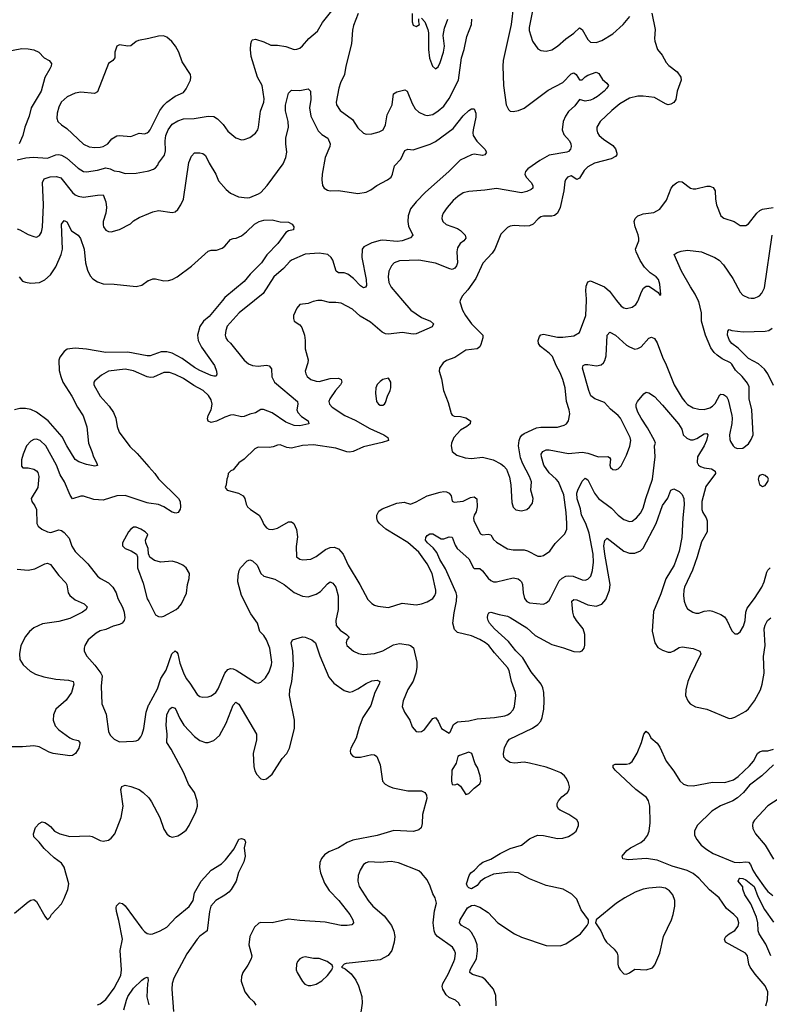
# Model space of a CAD drawing. Header units: inches. Extents: x 1682530 to 1839546, y 640742 to 791647.
# Tile 458 of 656: x 1729069 to 1734480, y 754921 to 762025. Entities that reach past the tile are written whole.
import ezdxf

# ---------------------------------------------------------------- set-up
doc = ezdxf.new("R2010")
doc.units = ezdxf.units.IN
doc.header["$MEASUREMENT"] = 0
for name, color, linetype in [('B7725', 7, 'Continuous'), ('B7726', 7, 'Continuous'), ('B7735', 7, 'Continuous'), ('B7736', 7, 'Continuous')]:
    doc.layers.add(name, color=color, linetype=linetype)

msp = doc.modelspace()

# ---------------------------------------------------------------- linework, layer by layer
at = {"layer": 'B7725', "color": 5}
for points, elevation in [([(1730000, 759600.3), (1729990, 759600.2), (1729850, 759626.1), (1729690, 759624.9), (1729550, 759647.2), (1729470, 759654.6), (1729411.3, 759648.7), (1729389.4, 759630.6), (1729358, 759590), (1729350.2, 759569.7), (1729354.3, 759494.3), (1729364.9, 759450), (1729381.2, 759410), (1729446.2, 759310), (1729486.7, 759230), (1729525.9, 759165.9), (1729552.5, 759087.5), (1729564.4, 758970), (1729590.4, 758910), (1729600.4, 758870), (1729624, 758830), (1729630, 758809.2), (1729610, 758802.9), (1729550, 758816.3), (1729494.6, 758834.6), (1729470, 758851.5), (1729410, 758949.7), (1729375.9, 759015.9), (1729274.2, 759130), (1729190, 759194.2), (1729150, 759212.4), (1729110, 759219.3), (1729070, 759218.8), (1729030, 759209.8)], 720), ([(1730000, 759445.4), (1729988.2, 759448.2), (1729890, 759492.8), (1729830, 759503.5), (1729710.3, 759489.7), (1729659.5, 759460.5), (1729610, 759419), (1729604.9, 759410), (1729604.4, 759390), (1729650.3, 759310), (1729715.5, 759235.5), (1729745.2, 759190), (1729761.6, 759150), (1729771.3, 759090), (1729785.8, 759050), (1729864.6, 758944.6), (1729915.5, 758895.5), (1730000, 758799.8)], 740), ([(1730000, 758537.4), (1729990, 758538.9), (1729830, 758592.2), (1729770, 758589.8), (1729670, 758559), (1729603.9, 758563.9), (1729530, 758587.6), (1729510, 758587.3), (1729450, 758569), (1729433.6, 758593.6), (1729392, 758690), (1729361.3, 758741.3), (1729334, 758810), (1729256.9, 758950), (1729215.6, 758990), (1729190, 758998.3), (1729170, 758995.4), (1729150, 758984.2), (1729117.6, 758950), (1729092.7, 758890), (1729082, 758850), (1729082.8, 758802.8), (1729091.3, 758791.3), (1729130, 758790.8), (1729170, 758782.8), (1729190.4, 758770.4), (1729198.8, 758758.8), (1729207.7, 758730), (1729199.5, 758650), (1729150.5, 758570), (1729155.5, 758550), (1729178, 758518), (1729190.4, 758490), (1729192.2, 758390), (1729202, 758370), (1729228.6, 758348.6), (1729270, 758328.9), (1729293.9, 758326.1), (1729350, 758345.5), (1729370, 758340.7), (1729390, 758324.9), (1729425.4, 758285.4), (1729445.5, 758225.5), (1729469, 758189), (1729560.3, 758100.3), (1729630.3, 758010), (1729652.4, 757992.4), (1729710, 757961.2), (1729741.2, 757930), (1729765.6, 757890), (1729778.2, 757850), (1729810, 757786.4), (1729822.7, 757750), (1729826.7, 757710), (1729821.8, 757690), (1729808.6, 757671.4), (1729790, 757662.2), (1729743, 757650), (1729690, 757625.6), (1729650, 757615.6), (1729620, 757600), (1729562.4, 757550), (1729538.4, 757510), (1729534.4, 757490), (1729534.4, 757470), (1729552.7, 757432.7), (1729610, 757367.6), (1729654.2, 757310), (1729662.9, 757290), (1729656.5, 757216.5), (1729661.6, 757090), (1729693.3, 757013.3), (1729710.4, 756890), (1729722.7, 756862.8), (1729750, 756834), (1729790, 756814.8), (1729890, 756819.1), (1729910, 756821.6), (1729925.2, 756830), (1729942, 756850), (1729953, 756870), (1729965.1, 756910), (1729982, 757030), (1729999.6, 757080.4), (1730000, 757081.2)], 740), ([(1730000, 758167.3), (1729999, 758170), (1729996, 758210), (1729979.3, 758250), (1729977.2, 758270), (1729994, 758310), (1729975.3, 758330), (1729942, 758350), (1729910, 758362.7), (1729890, 758362.7), (1729870, 758349.2), (1729854, 758330), (1729810.8, 758250), (1729811, 758230), (1729830.6, 758210.6), (1729873, 758193), (1729911, 758170), (1729918.8, 758150), (1729919.1, 758070), (1729958.8, 757958.8), (1729990, 757847.3), (1730000, 757827.9)], 760), ([(1729050, 758061.3), (1729130, 758053.4), (1729177.9, 758062.1), (1729250, 758099.6), (1729270, 758103.6), (1729290, 758094.6), (1729350, 758014.9), (1729401.4, 757961.4), (1729408.3, 757948.3), (1729418.5, 757890), (1729430.3, 757870), (1729470, 757840.2), (1729533.4, 757810), (1729556.4, 757790), (1729548.4, 757770), (1729521.3, 757750), (1729430, 757704.8), (1729350, 757682.6), (1729233.9, 757666.1), (1729170, 757638.3), (1729138.4, 757610), (1729110, 757574.5), (1729077.6, 757510), (1729066.4, 757450), (1729070.4, 757410), (1729093, 757370), (1729143.7, 757323.7), (1729183.4, 757303.4), (1729243.9, 757283.9), (1729330, 757266.3), (1729420.9, 757260.9), (1729455.5, 757250), (1729460.2, 757230), (1729442.6, 757170), (1729403.7, 757116.3), (1729330.1, 757049.9), (1729312.1, 757010), (1729309.2, 756970), (1729325.6, 756930), (1729350, 756901.6), (1729430, 756844.5), (1729450, 756834.5), (1729490, 756824.9), (1729503.2, 756810), (1729502.7, 756802.8), (1729496.6, 756770), (1729472, 756730), (1729450, 756717.4), (1729430, 756714.4), (1729310, 756731.5), (1729281.4, 756741.4), (1729210, 756778.7), (1729170, 756786), (1729090, 756778.8), (1728950, 756777.6)], 720), ([(1729030, 755578.7), (1729130, 755659.5), (1729150, 755672.4), (1729170, 755676.3), (1729190, 755662.8), (1729250, 755558), (1729270, 755531.3), (1729289.3, 755550.7), (1729297.2, 755570), (1729370, 755644.9), (1729390, 755684), (1729415.9, 755750), (1729422.9, 755790), (1729390.5, 755910.5), (1729370, 755938.3), (1729317.5, 755977.5), (1729244.6, 756044.6), (1729210, 756089.7), (1729170.9, 756130), (1729168.9, 756151.1), (1729183.9, 756196.1), (1729210, 756226.7), (1729230, 756237.1), (1729250, 756233), (1729270, 756220.4), (1729290, 756204.4), (1729318.7, 756170), (1729357.3, 756150), (1729430, 756132.9), (1729570, 756137.3), (1729591.9, 756131.9), (1729650, 756102), (1729670, 756097.7), (1729710, 756105.5), (1729730, 756118.9), (1729755.5, 756150), (1729800.3, 756270), (1729815.5, 756350), (1729799.8, 756470), (1729806.6, 756493.4), (1729830, 756501.7), (1729870, 756493.2), (1729930, 756470.2), (1729960.8, 756450), (1730000, 756411.2)], 720), ([(1729630, 754918), (1729650, 754925.5), (1729690, 754956), (1729750, 755036.5), (1729798, 755130), (1729803.7, 755170), (1729792.9, 755310), (1729809.8, 755390), (1729785.4, 755525.4), (1729766.4, 755590), (1729764, 755616), (1729767.9, 755632.1), (1729790, 755653), (1729810, 755648.2), (1729830, 755632.4), (1729950, 755468.9), (1729970, 755445.2), (1729990, 755431.5), (1730000, 755429)], 680), ([(1729820, 754880), (1729839.3, 754950), (1729850, 754976.4), (1729890, 755037.6), (1729950, 755096.4), (1729970, 755110.5), (1729990, 755116.3), (1729993.7, 755113.7), (1729997, 755090), (1729991.5, 755070), (1729986, 754974), (1730000, 754916.8)], 660)]:
    msp.add_lwpolyline(points, dxfattribs=dict(at, elevation=elevation))
at = {"layer": 'B7726', "color": 5}
for points, elevation in [([(1730000, 761890.4), (1729925.7, 761874.3), (1729910, 761867.3), (1729870, 761836), (1729850, 761834.5), (1729790, 761842.7), (1729770, 761833.2), (1729754.8, 761790), (1729754.8, 761750), (1729741, 761730), (1729710, 761709), (1729630, 761504), (1729608, 761492), (1729510, 761501.1), (1729470, 761495.4), (1729412.1, 761467.9), (1729368.9, 761430), (1729350, 761393.2), (1729338, 761350), (1729335.8, 761315.8), (1729343.8, 761290), (1729370, 761266), (1729410, 761239.3), (1729530, 761127.2), (1729570, 761109), (1729610, 761104), (1729650, 761105.2), (1729670, 761110.3), (1729704.5, 761130), (1729734.9, 761165.1), (1729770, 761188.2), (1729790, 761190.6), (1729870, 761183.1), (1729930, 761206.4), (1729970, 761202.6), (1729990, 761208.8), (1730000, 761218.8)], 780), ([(1728970, 761795.5), (1729083.8, 761816.2), (1729130, 761814.6), (1729170, 761807.2), (1729207.7, 761790), (1729246, 761750), (1729280.7, 761730), (1729298, 761710), (1729295.8, 761690), (1729287.2, 761670), (1729250.9, 761609.1), (1729222.9, 761510), (1729151.2, 761388.8), (1729136.8, 761330), (1729106.7, 761250), (1729091.8, 761190), (1729064.9, 761130)], 760), ([(1729050, 761014), (1729111.8, 761028.2), (1729166.2, 761033.8), (1729270, 761026.6), (1729329.9, 761050.1), (1729350, 761052.9), (1729370, 761047.5), (1729410, 761025), (1729490, 760952.9), (1729530, 760929.3), (1729550, 760927.6), (1729630, 760939.5), (1729690, 760956.2), (1729721.3, 760950), (1729750, 760935), (1729786, 760930), (1729830, 760916.5), (1729910, 760916.9), (1729988.5, 760931.5), (1730000, 760935.3)], 760), ([(1729050, 760517), (1729070, 760509), (1729130, 760475.2), (1729170, 760460.3), (1729190, 760457), (1729212.8, 760467.2), (1729227, 760493), (1729232.7, 760527.3), (1729239.5, 760690), (1729232.2, 760850), (1729244.2, 760875.8), (1729289.4, 760890.6), (1729334.1, 760894.1), (1729364.5, 760884.5), (1729450, 760777.3), (1729470, 760760.7), (1729490, 760753), (1729530, 760744.1), (1729630, 760760.2), (1729670, 760761.3), (1729690.2, 760710), (1729694.7, 760670), (1729690.2, 760630), (1729670.2, 760570), (1729670, 760544.7), (1729674, 760530), (1729690, 760505.5), (1729710, 760496.4), (1729730, 760493.7), (1729790, 760511.7), (1729868.8, 760551.2), (1729890, 760572.7), (1729930, 760598.4), (1730000, 760626.4)], 740), ([(1729065.5, 760170), (1729090, 760139.7), (1729110.2, 760130.2), (1729150, 760123.8), (1729212, 760130), (1729251.1, 760148.9), (1729290, 760184), (1729330, 760243.1), (1729369.2, 760330), (1729378.7, 760370), (1729369.8, 760550), (1729390, 760576.3), (1729410, 760566.8), (1729442.3, 760502.3), (1729490, 760470.4), (1729506.5, 760446.5), (1729533.5, 760370), (1729543.9, 760270), (1729557.9, 760217.9), (1729577.7, 760177.7), (1729596, 760156), (1729630, 760132.6), (1729670, 760118.6), (1729750, 760116.5), (1729910, 760100.4), (1729951.2, 760108.8), (1729997.1, 760142.9), (1730000, 760144.1)], 720)]:
    msp.add_lwpolyline(points, dxfattribs=dict(at, elevation=elevation))
at = {"layer": 'B7735', "color": 5}
for points, elevation in [([(1730763.8, 760000), (1730653.1, 759910), (1730566.2, 759813.8), (1730556.4, 759783.6), (1730553, 759750), (1730556.9, 759730), (1730569.4, 759709.4), (1730590, 759690.3), (1730690, 759568.9), (1730721.2, 759541.2), (1730750, 759531), (1730790, 759525.2), (1730850, 759531.6), (1730870, 759528.7), (1730885.4, 759505.4), (1730888.9, 759448.9), (1730906.9, 759410), (1731074.4, 759270), (1731076.4, 759250), (1731068.2, 759210), (1731077.1, 759190), (1731103, 759163), (1731150.5, 759130), (1731154.8, 759110), (1731090, 759094), (1731050, 759096.8), (1730990, 759122.1), (1730890, 759189.1), (1730827.9, 759212.1), (1730808.2, 759211.8), (1730770, 759188), (1730730, 759179.8), (1730690, 759161.4), (1730670, 759159.3), (1730610, 759174), (1730590, 759171.8), (1730550, 759158.5), (1730490, 759128.9), (1730450, 759119.3), (1730428, 759128), (1730424.4, 759144.4), (1730429.8, 759170), (1730451.4, 759210), (1730458.6, 759250), (1730450, 759282.9), (1730432.6, 759312.6), (1730392.3, 759350), (1730325.2, 759385.2), (1730250, 759436.3), (1730190, 759465.7), (1730150, 759478.5), (1730110, 759478.5), (1730033.6, 759446.4), (1730010, 759443), (1730000, 759445.4)], 740), ([(1730532.7, 760000), (1730435.8, 759884.2), (1730395.2, 759850), (1730368.9, 759811.1), (1730352.3, 759750), (1730357.6, 759710), (1730381.3, 759661.3), (1730474.9, 759530), (1730490.4, 759489.6), (1730492.2, 759467.8), (1730486.8, 759453.2), (1730470, 759452), (1730450, 759457.7), (1730370, 759492.9), (1730330, 759516.5), (1730241.7, 759581.7), (1730170, 759617.9), (1730130, 759629.9), (1730090, 759627.9), (1730010, 759600.3), (1730000, 759600.3)], 720), ([(1731831.6, 760000), (1731891.5, 759930), (1731970, 759877.1), (1732034, 759850), (1732056.4, 759830), (1732047.3, 759810), (1731930, 759757.6), (1731910, 759756.8), (1731830, 759769.1), (1731730, 759757), (1731710, 759759.1), (1731684.8, 759770), (1731602.2, 759842.2), (1731526.7, 759886.7), (1731470, 759935.6), (1731390, 759978.9), (1731350, 759985.7), (1731305.3, 759985.3), (1731250, 759999.1), (1731221.7, 759998.3), (1731187.1, 759992.9), (1731150, 759977), (1731090, 759969.2), (1731070, 759944), (1731044.9, 759890), (1731044, 759870), (1731051, 759850), (1731090, 759822.8), (1731104.9, 759804.9), (1731125.7, 759750), (1731130.3, 759710), (1731128.4, 759650), (1731150.3, 759570), (1731148.8, 759550), (1731130.4, 759490), (1731133.7, 759470), (1731143.7, 759450), (1731170.6, 759430), (1731210, 759416.5), (1731230, 759415.6), (1731310, 759436.8), (1731370, 759439), (1731390.2, 759430.2), (1731394.9, 759410), (1731384.6, 759390), (1731348, 759350), (1731306.4, 759290), (1731300.7, 759270), (1731304.4, 759250), (1731324.6, 759230), (1731416.5, 759170), (1731490, 759135.3), (1731596.5, 759076.5), (1731697, 759030), (1731726, 759010), (1731730.4, 758990), (1731685.8, 758974.2), (1731550, 758944.2), (1731475.5, 758910), (1731450, 758904), (1731430, 758906.6), (1731350, 758934), (1731190, 758957), (1731110, 758953.8), (1731030, 758934.3), (1730998, 758938), (1730950, 758957.4), (1730930, 758955.8), (1730897.6, 758942.4), (1730870, 758937.6), (1730790, 758941.3), (1730764.9, 758930), (1730690, 758854), (1730650, 758829), (1730610, 758778), (1730594, 758770), (1730574, 758750), (1730572, 758730), (1730562.8, 758710), (1730558.8, 758670), (1730551, 758650), (1730566, 758630), (1730648.3, 758608.3), (1730681, 758590), (1730694.8, 758570), (1730704, 758530), (1730714, 758510), (1730734.8, 758490), (1730797.3, 758450), (1730817, 758417), (1730830, 758382.8), (1730850, 758359.1), (1730866, 758350), (1730890, 758346.7), (1730930, 758357), (1731010, 758401.6), (1731030, 758402), (1731046.8, 758390), (1731066.4, 758346.4), (1731074.3, 758294.3), (1731065.3, 758225.3), (1731066.8, 758150), (1731090, 758133.4), (1731112.7, 758127.3), (1731170, 758131.8), (1731210, 758151.5), (1731277, 758203), (1731310, 758217.7), (1731339.6, 758219.6), (1731370, 758207.6), (1731403.1, 758170), (1731439.6, 758090), (1731524.6, 757950), (1731582.2, 757842.2), (1731610, 757814), (1731630, 757801.3), (1731654.4, 757794.4), (1731730, 757784.9), (1731830, 757814.9), (1731930, 757804.4), (1731970, 757810.4), (1732010, 757824.9), (1732050, 757848.5), (1732066, 757870), (1732072.1, 757890), (1732072, 757910), (1732046.8, 758030), (1732010, 758098.7), (1731950, 758183.5), (1731870, 758252.5), (1731711, 758350), (1731665.1, 758390), (1731652.3, 758410), (1731646, 758430), (1731647, 758450), (1731660.7, 758479.3), (1731685.2, 758494.8), (1731790, 758536.5), (1731844.9, 758544.9), (1731890, 758530.4), (1731930, 758545.5), (1732010, 758590.1), (1732103.1, 758616.9), (1732130, 758620.6), (1732150, 758619.1), (1732169.2, 758609.2), (1732183.7, 758590), (1732190.5, 758550.5), (1732204.4, 758544.4), (1732270, 758550.3), (1732322.6, 758577.4), (1732350, 758582.3), (1732368.9, 758568.9), (1732371.2, 758510), (1732364.7, 758475.3), (1732349.1, 758450), (1732344.9, 758430), (1732347.2, 758410), (1732396.1, 758316.1), (1732410, 758307.2), (1732450, 758313.8), (1732469.1, 758309.1), (1732490, 758275.3), (1732510, 758254.6), (1732590, 758208.5), (1732630, 758199.6), (1732710, 758200.6), (1732733.4, 758193.4), (1732810, 758154.9), (1732830, 758153.4), (1732850, 758159.5), (1732894.5, 758190), (1732934.9, 758245.1), (1733003.5, 758316.5), (1733018, 758350), (1733018.8, 758390), (1733013.6, 758470), (1732996.5, 758596.4), (1732957.3, 758690), (1732941.6, 758710), (1732890, 758756.5), (1732852.6, 758810), (1732834.4, 758870), (1732833.7, 758890), (1732844.7, 758910), (1732870, 758921.5), (1732890, 758921.8), (1733030, 758896.3), (1733130, 758905.2), (1733170, 758897.2), (1733247.9, 758872.1), (1733313.4, 758873.4), (1733327.1, 758867.1), (1733334, 758854), (1733327.7, 758810), (1733333.7, 758793.7), (1733350, 758780.7), (1733370, 758777.3), (1733390, 758784), (1733410, 758806), (1733450, 758882.8), (1733473, 758947), (1733479.3, 758990), (1733474.8, 759010), (1733406.9, 759150), (1733390, 759169.7), (1733334, 759214), (1733290, 759262.6), (1733219.5, 759290), (1733190.8, 759310.8), (1733176.1, 759350), (1733132.4, 759510), (1733137, 759530), (1733150, 759536.9), (1733170, 759538), (1733232.7, 759527.3), (1733265.2, 759534.8), (1733283.5, 759550), (1733293.3, 759566.7), (1733301.1, 759598.9), (1733309.8, 759750), (1733329.2, 759770), (1733370, 759748.9), (1733450, 759675.8), (1733470, 759663.6), (1733510, 759649), (1733530, 759651.6), (1733554.4, 759665.6), (1733610, 759726.7), (1733630, 759734), (1733650, 759724.9), (1733670, 759693), (1733708, 759590), (1733735.5, 759535.5), (1733792.3, 759390), (1733850, 759294.9), (1733870, 759270.4), (1733890, 759248.5), (1733930, 759225.3), (1733970, 759214), (1734010, 759213.4), (1734050, 759225.2), (1734070, 759236.9), (1734090, 759255.8), (1734122.6, 759317.4), (1734130, 759323.1), (1734150, 759321.7), (1734170, 759305.3), (1734183.4, 759283.4), (1734210.3, 759170), (1734212.9, 759150), (1734208.4, 759111.6), (1734193.4, 759030), (1734195.3, 758995.3), (1734200.6, 758980.6), (1734219.1, 758950), (1734230, 758939.1), (1734250, 758930.5), (1734290, 758933), (1734330, 758965.5), (1734350, 758995.5), (1734363.1, 759030), (1734353.7, 759210), (1734335.1, 759290), (1734335.2, 759375.2), (1734321.6, 759401.6), (1734283.7, 759450), (1734236.8, 759496.8), (1734210, 759540.5), (1734199.6, 759550), (1734138.6, 759578.6), (1734103.6, 759603.6), (1734082.9, 759622.9), (1734058.5, 759658.5), (1734019, 759750), (1733990.6, 759850), (1733990.4, 759910.4), (1733971, 759991), (1733966.5, 760000)], 760), ([(1732249.1, 760000), (1732244.9, 759990), (1732264.9, 759930), (1732286, 759890), (1732330.4, 759830), (1732412.2, 759750), (1732413.1, 759730), (1732398.5, 759681.5), (1732390, 759665.6), (1732370.2, 759649.8), (1732290, 759639.7), (1732210, 759587.3), (1732150, 759565.2), (1732126, 759550), (1732098, 759510), (1732096, 759490), (1732114, 759434), (1732127.7, 759350), (1732162, 759262), (1732183, 759183), (1732190, 759171.3), (1732204, 759164), (1732250, 759162.4), (1732290, 759152.7), (1732322.8, 759130), (1732320.7, 759110), (1732297.3, 759090), (1732250, 759064), (1732202.3, 759010), (1732184.6, 758970), (1732182.6, 758950), (1732190.5, 758910), (1732223.4, 758883.4), (1732283.4, 758863.4), (1732330, 758859), (1732410, 758867.6), (1732486.8, 758850), (1732541.1, 758821.1), (1732563.6, 758803.6), (1732581.7, 758781.7), (1732605.1, 758725.1), (1732614, 758670), (1732622, 758542), (1732630, 758507.3), (1732650, 758488), (1732690, 758480.5), (1732730, 758490.6), (1732750, 758507.3), (1732770, 758538), (1732776.2, 758570), (1732758, 758630), (1732764, 758690), (1732750, 758729.3), (1732700, 758820), (1732684.5, 758864.5), (1732670.5, 758950), (1732673.5, 758990), (1732680.9, 759010), (1732692.9, 759027.1), (1732710, 759040.6), (1732800.4, 759079.6), (1732830, 759085), (1732950, 759085.8), (1732999.3, 759100.7), (1733015.1, 759110), (1733029.5, 759130), (1733039.4, 759180.6), (1733035.6, 759210), (1733016.2, 759270), (1733006.8, 759370), (1732989.8, 759430), (1732970, 759476.9), (1732940.2, 759530), (1732914.2, 759594.2), (1732890, 759619.8), (1732828, 759668), (1732813.6, 759690), (1732810.7, 759710), (1732819.8, 759740.2), (1732830, 759751.5), (1732850, 759755.5), (1732950, 759735.6), (1732990, 759734.2), (1733070, 759744.9), (1733110.8, 759769.2), (1733154.8, 759890), (1733159.4, 760000)], 780), ([(1733377.7, 760000), (1733410, 759958.9), (1733430, 759945.2), (1733450, 759940.9), (1733489.8, 759950.2), (1733515.6, 759970), (1733529.6, 759990), (1733533.5, 760000)], 780), ([(1734510, 759385.6), (1734468.5, 759470), (1734444.1, 759504.1), (1734401, 759541), (1734330, 759580.9), (1734255.3, 759655.3), (1734208.7, 759690), (1734192.4, 759710), (1734178.4, 759750), (1734181.5, 759778.5), (1734190, 759790.8), (1734210, 759782.8), (1734292.2, 759772.2), (1734450, 759776.9), (1734477.7, 759782.3), (1734501.7, 759798.3)], 740), ([(1730000, 757081.2), (1730062.4, 757197.6), (1730088, 757272), (1730127.1, 757332.9), (1730166.1, 757450), (1730190, 757470.3), (1730202, 757462), (1730209.3, 757449.3), (1730223.5, 757383.5), (1730250, 757312.2), (1730270, 757272.2), (1730298, 757238), (1730350, 757157.1), (1730370, 757141.3), (1730390, 757136.5), (1730430, 757140.3), (1730450, 757147.2), (1730484.7, 757170), (1730502, 757198), (1730548.8, 757311.2), (1730570, 757337.3), (1730590, 757344.5), (1730610, 757342), (1730631.9, 757331.9), (1730770, 757242.4), (1730790, 757239.3), (1730810, 757245.5), (1730844.2, 757275.8), (1730870, 757318.8), (1730886.6, 757370), (1730888.3, 757390), (1730873.8, 757490), (1730850.5, 757550.5), (1730830, 757583.1), (1730803, 757610), (1730784.1, 757670), (1730737.6, 757737.6), (1730669.8, 757870), (1730644.2, 757970), (1730645.8, 758014.2), (1730653, 758050), (1730662.4, 758070), (1730710, 758121.3), (1730730, 758128.5), (1730750, 758120.3), (1730782.4, 758090), (1730810.3, 758030), (1730830, 758010.3), (1730910, 757987.9), (1730977.6, 757950), (1731050, 757891.7), (1731110, 757866.5), (1731150, 757861.3), (1731210, 757879.1), (1731240.4, 757899.6), (1731290, 757955.8), (1731310, 757968.5), (1731330, 757960.4), (1731351, 757930), (1731367.3, 757867.3), (1731367.8, 757770), (1731350.2, 757690), (1731353.9, 757653.9), (1731381.2, 757621.2), (1731428.4, 757590), (1731447.7, 757570), (1731430.6, 757550), (1731424.4, 757530), (1731430.4, 757510), (1731477.3, 757470), (1731513.3, 757453.3), (1731550, 757444.9), (1731630, 757452.9), (1731690, 757470.3), (1731766.4, 757513.6), (1731810, 757523.7), (1731875.4, 757515.4), (1731890.3, 757510), (1731912.1, 757492.1), (1731935.6, 757390), (1731935.6, 757350), (1731929.2, 757310.8), (1731908.1, 757251.9), (1731870, 757192.7), (1731836.5, 757110), (1731828.9, 757070), (1731846.4, 757030), (1731885.5, 756970), (1731902.4, 756922.4), (1731930.5, 756890.5), (1731950, 756886), (1731970, 756890.4), (1731990, 756903.1), (1732050, 756984), (1732070, 756991), (1732090, 756962.8), (1732114, 756910), (1732170, 756878), (1732176.5, 756883.5), (1732201.1, 756938.9), (1732230, 756958.7), (1732310, 756967.5), (1732370, 756979.7), (1732495.3, 756990), (1732570, 757003.1), (1732590, 757008.9), (1732610, 757021.3), (1732630, 757044.9), (1732640.5, 757070), (1732649.7, 757150), (1732646.9, 757170), (1732618.2, 757250), (1732601.5, 757330), (1732589.7, 757350), (1732496.1, 757456.1), (1732454.8, 757510), (1732432, 757530), (1732390, 757554.3), (1732330, 757579.8), (1732230, 757603.5), (1732206.2, 757626.2), (1732195.7, 757670), (1732204.5, 757744.5), (1732222.8, 757830), (1732223.4, 757870), (1732218.3, 757890), (1732141.9, 758061.9), (1732100.4, 758130), (1732080.7, 758180.7), (1732054.5, 758214.5), (1732013.1, 758250), (1731997.6, 758270), (1731999.7, 758290), (1732010, 758303.1), (1732030, 758316.4), (1732050, 758314.4), (1732110, 758279.1), (1732130, 758278.5), (1732170, 758294.9), (1732190, 758290.4), (1732213, 758233), (1732227.2, 758210), (1732310, 758134.9), (1732343.8, 758070), (1732350, 758065.3), (1732390, 758065.5), (1732410, 758048.9), (1732450, 757996), (1732470, 757979.1), (1732490, 757970.2), (1732510, 757968.2), (1732630, 757996.9), (1732666.8, 757990), (1732680.2, 757980.2), (1732690.3, 757970), (1732698, 757950), (1732702.6, 757890), (1732712.2, 757850), (1732730, 757827.4), (1732750, 757818.7), (1732850, 757807.7), (1732870, 757818.8), (1732890, 757834.8), (1732903.8, 757856.2), (1732963.5, 757976.5), (1732983.5, 757996.5), (1733010, 758009.4), (1733032.8, 758012.8), (1733064, 758010), (1733130, 757983.2), (1733150, 757982.4), (1733170.6, 757989.4), (1733190.9, 758010), (1733204.4, 758050), (1733209.9, 758110.1), (1733208.1, 758170), (1733179.7, 758319.7), (1733154.8, 758390), (1733125, 758450), (1733115.9, 758495.9), (1733092.4, 758567.6), (1733090.6, 758609.4), (1733096.8, 758630), (1733130, 758696.3), (1733150, 758717.1), (1733170, 758705.5), (1733218.9, 758610), (1733247.1, 758570), (1733341.2, 758501.2), (1733390, 758449.2), (1733430, 758419.6), (1733470, 758403.7), (1733490, 758407.2), (1733520.5, 758430), (1733550, 758463.7), (1733570, 758500.5), (1733589.3, 758570.7), (1733637.7, 758710), (1733655.7, 758870), (1733651.7, 758950), (1733657.2, 758970), (1733651.7, 758990), (1733600.2, 759080.2), (1733553.9, 759150), (1733530, 759193.6), (1733517.8, 759230), (1733517.7, 759250), (1733527.8, 759270), (1733574.5, 759325.5), (1733590, 759337.1), (1733610, 759334), (1733650, 759305.7), (1733710, 759243.5), (1733825.4, 759110), (1733847.5, 759070), (1733857.1, 759030), (1733885.1, 759005.1), (1733910, 758993.5), (1733930, 758993.5), (1733956.9, 759003.1), (1734010, 759037.8), (1734030, 759040.4), (1734035.5, 759030), (1734027.7, 758990), (1734009.4, 758950), (1733962, 758870), (1733958, 758830), (1733968.9, 758810), (1733982.3, 758802.3), (1734010, 758792.8), (1734063.8, 758783.8), (1734088.7, 758768.7), (1734090.3, 758750), (1734022.8, 758657.2), (1733994, 758550), (1733993.8, 758490), (1733999.7, 758470), (1734024.7, 758430), (1734032, 758410), (1734031.2, 758330), (1733990, 758257), (1733960.2, 758150), (1733925.5, 758054.5), (1733867.1, 757930), (1733862.4, 757910), (1733860.8, 757870), (1733866, 757830), (1733876.5, 757796.5), (1733890, 757774), (1733926.8, 757750), (1733950, 757743.1), (1733970, 757743), (1734010, 757758), (1734050, 757762.4), (1734070, 757758.7), (1734130, 757733.1), (1734155.5, 757715.5), (1734173.1, 757693.1), (1734210, 757614.8), (1734230, 757594.8), (1734250, 757594), (1734270, 757607.3), (1734294, 757650), (1734305.4, 757690), (1734311.1, 757750), (1734321, 757779), (1734374, 757850), (1734424.8, 757930), (1734443.5, 757970), (1734461.8, 758038.2), (1734470, 758054), (1734486, 758070)], 740), ([(1730000, 758799.8), (1730044, 758750), (1730071.7, 758711.7), (1730216, 758570), (1730227.4, 758550), (1730230, 758508), (1730226.9, 758493.1), (1730213.4, 758470), (1730195.3, 758464.7), (1730170, 758473), (1730109.9, 758509.9), (1730070, 758527.1), (1730000, 758537.4)], 740), ([(1732508.8, 754910), (1732505, 754985), (1732489.8, 755030), (1732430, 755098.8), (1732410, 755114.5), (1732336.9, 755136.9), (1732319.2, 755150), (1732319.4, 755170), (1732365.4, 755250), (1732373.3, 755306.7), (1732369.9, 755350), (1732357.4, 755390), (1732330, 755439.4), (1732310, 755459.9), (1732257.7, 755490), (1732243.8, 755510), (1732248.9, 755530), (1732302.2, 755617.8), (1732330, 755634.4), (1732350, 755635.5), (1732390, 755622.6), (1732450, 755583.2), (1732519.7, 755510), (1732639.5, 755430), (1732690, 755405.8), (1732870, 755346.3), (1732970, 755343.7), (1733010, 755357.6), (1733117, 755430), (1733166, 755490), (1733175.3, 755510), (1733174, 755530), (1733122.6, 755602.6), (1733090, 755679.7), (1733055.5, 755715.5), (1732991.9, 755751.9), (1732870, 755778.6), (1732750, 755826.5), (1732670, 755868.8), (1732610, 755874.8), (1732490, 755859.8), (1732427.3, 755830), (1732393.8, 755806.2), (1732370, 755779), (1732330, 755754), (1732310, 755761.2), (1732301.2, 755770), (1732294, 755790), (1732312.7, 755850), (1732325.2, 755870), (1732351.3, 755888.7), (1732389.3, 755930), (1732412.9, 755947.1), (1732470, 755968.8), (1732538, 756010), (1732610, 756046), (1732689.9, 756070.1), (1732750, 756114.9), (1732790, 756134.9), (1732810, 756140.3), (1732850, 756139.6), (1732950, 756117.4), (1732990, 756120.9), (1733030, 756132), (1733062, 756150), (1733085.1, 756170), (1733102.4, 756210), (1733102.9, 756230), (1733091, 756251), (1733033.3, 756290), (1732970, 756320.9), (1732959.1, 756330), (1732947.9, 756350), (1732947.7, 756370), (1732957.3, 756390), (1732982.5, 756417.5), (1733022, 756450), (1733036, 756470), (1733037.3, 756490), (1733030, 756519.3), (1733016.4, 756550), (1733000.5, 756570), (1732975.6, 756590), (1732915.5, 756615.5), (1732870, 756631.9), (1732750, 756662), (1732710, 756667.5), (1732641.2, 756661.2), (1732610, 756665.8), (1732582.1, 756682.1), (1732564.3, 756704.3), (1732561.1, 756730), (1732569, 756771), (1732586.4, 756813.6), (1732605.1, 756834.9), (1732770, 756912.8), (1732810, 756939.1), (1732830, 756963.7), (1732839.8, 756990), (1732851.6, 757050), (1732855.7, 757110), (1732852.3, 757170), (1732844.4, 757204.4), (1732832.4, 757230), (1732760.8, 757320.8), (1732701.5, 757421.5), (1732650, 757471.4), (1732598.3, 757538.3), (1732495.5, 757630), (1732461.1, 757670), (1732449.7, 757690), (1732446, 757710), (1732447.8, 757732.2), (1732455.5, 757744.5), (1732470, 757750.4), (1732530, 757732.7), (1732590, 757721.7), (1732610, 757712.6), (1732730, 757638.2), (1732790, 757582.7), (1732910, 757517.3), (1732994, 757494), (1733070, 757466.4), (1733110, 757464.6), (1733128.5, 757471.5), (1733143, 757490), (1733148.7, 757511.3), (1733148.9, 757590), (1733136.8, 757630), (1733088.2, 757690), (1733070, 757720.5), (1733062.5, 757750), (1733055.4, 757830), (1733070, 757842), (1733090, 757839.8), (1733170, 757803.5), (1733230, 757793.7), (1733270, 757808.3), (1733298.8, 757841.2), (1733326.4, 757910), (1733331.8, 757950), (1733291.8, 758168.2), (1733286.6, 758230), (1733292.4, 758267.6), (1733310, 758284.9), (1733430, 758191.5), (1733470, 758175.3), (1733510, 758174.9), (1733550, 758192.8), (1733570, 758212.9), (1733664.3, 758390), (1733710, 758520.4), (1733747.1, 758572.9), (1733770, 758631.3), (1733790, 758639.1), (1733830, 758620.5), (1733850, 758599.3), (1733864, 758570), (1733865.3, 758525.3), (1733855.9, 758430), (1733849.4, 758290), (1733828.6, 758190), (1733793.6, 758090), (1733733.9, 757990), (1733697.9, 757882.1), (1733643.8, 757756.2), (1733634.1, 757614.1), (1733652.6, 757530), (1733676.1, 757496.1), (1733710, 757475.8), (1733750, 757462.6), (1733770, 757462.9), (1733790, 757470.2), (1733830, 757495.6), (1733850, 757500.6), (1733930, 757489.4), (1733979.3, 757470), (1733986.7, 757450), (1733908.2, 757290), (1733892.6, 757250), (1733877.6, 757190), (1733875.5, 757150), (1733892.7, 757110), (1733909, 757089), (1733946.8, 757066.8), (1734030, 757050.2), (1734190, 756983.7), (1734210, 756985.3), (1734230, 756993.4), (1734310, 757035.8), (1734330, 757052), (1734372.9, 757110), (1734415.3, 757190), (1734428.7, 757231.3), (1734443, 757310), (1734439.2, 757430), (1734450.5, 757510), (1734443.4, 757630), (1734450, 757657.6), (1734468, 757690), (1734490, 757708.9)], 720), ([(1730000, 757827.9), (1730050, 757731), (1730070, 757718.8), (1730090, 757717.3), (1730110, 757722), (1730197.2, 757770), (1730215.6, 757784.4), (1730236, 757810), (1730271.9, 757888.1), (1730280.7, 757950), (1730292.5, 757992.5), (1730295.1, 758030), (1730271.1, 758071.1), (1730245.2, 758090), (1730210, 758107.3), (1730170, 758119.5), (1730088, 758110), (1730042.7, 758122.7), (1730007.3, 758147.3), (1730000, 758167.3)], 760), ([(1730000, 756411.2), (1730001.2, 756410), (1730021.3, 756381.3), (1730079.6, 756270), (1730110, 756184), (1730130, 756150.8), (1730150, 756133.4), (1730170, 756128), (1730210, 756137.1), (1730235.1, 756150), (1730270, 756178), (1730293, 756210), (1730339.8, 756310), (1730352, 756350), (1730349.8, 756390), (1730331.1, 756450), (1730288.2, 756510), (1730253.4, 756590), (1730161.7, 756761.7), (1730130.6, 756810), (1730133, 756870), (1730125.6, 756934.4), (1730130.7, 757009.3), (1730149.8, 757050), (1730170, 757065.7), (1730190, 757058.4), (1730223.7, 756983.7), (1730254.1, 756934.1), (1730330, 756854), (1730370, 756823.9), (1730410, 756810.2), (1730430, 756810.3), (1730470, 756823.6), (1730510, 756860.3), (1730558.5, 756950), (1730610, 757080.5), (1730630, 757100.4), (1730650, 757087), (1730778.5, 756870), (1730778.6, 756830), (1730754.7, 756730), (1730758, 756638), (1730765.5, 756605.5), (1730779.5, 756579.5), (1730808.2, 756548.2), (1730830, 756542), (1730850, 756547), (1730890, 756580.4), (1730964.3, 756695.7), (1730996, 756730), (1731015.3, 756770), (1731051.7, 756910), (1731051.5, 756970), (1731015.6, 757150), (1731018.5, 757190), (1731032.9, 757250), (1731044.6, 757364.6), (1731039.3, 757470), (1731027.4, 757530), (1731037.7, 757550), (1731110, 757571.2), (1731129.5, 757569.5), (1731178, 757550), (1731203.2, 757530), (1731234.9, 757434.9), (1731300.2, 757280.2), (1731337.2, 757237.2), (1731410, 757184.4), (1731450, 757174.2), (1731470, 757176.9), (1731510, 757196.9), (1731570, 757236), (1731610, 757254.5), (1731650, 757259.5), (1731667.7, 757250), (1731663.7, 757230), (1731633.4, 757170), (1731602.4, 757077.6), (1731544.7, 756990), (1731519, 756921), (1731498.6, 756841.4), (1731459.3, 756770), (1731454.9, 756750), (1731457.3, 756730), (1731472.5, 756712.5), (1731490, 756704.4), (1731530, 756705.3), (1731610, 756722.6), (1731630, 756721.3), (1731647.7, 756710), (1731670.2, 756650), (1731687.7, 756530), (1731706.8, 756510), (1731734, 756494), (1731763.2, 756483.2), (1731870, 756460.2), (1731970, 756461.3), (1731994, 756450), (1732006, 756430), (1732007, 756407), (1731976.5, 756290), (1731974, 756226), (1731966.7, 756193.3), (1731950, 756180.7), (1731911.4, 756168.6), (1731770, 756174.1), (1731650, 756139.1), (1731474.6, 756105.4), (1731431.6, 756088.4), (1731370, 756049.8), (1731300, 756020), (1731270, 755998.9), (1731247.6, 755972.4), (1731235.9, 755944.1), (1731232.4, 755907.6), (1731240.2, 755870), (1731270, 755794.9), (1731302.8, 755742.8), (1731373, 755670), (1731452.4, 755570), (1731474.6, 755530), (1731479.3, 755510), (1731466.6, 755493.4), (1731431.5, 755488.5), (1731390.2, 755489.8), (1731273.5, 755513.5), (1731090, 755525), (1731010, 755534.8), (1730890, 755508.2), (1730810, 755512.1), (1730794, 755506), (1730763.5, 755476.5), (1730729.2, 755410), (1730723.9, 755350), (1730743.2, 755270), (1730740.7, 755250), (1730716.6, 755203.4), (1730679.6, 755150), (1730670, 755122), (1730668.2, 755088.2), (1730693.1, 755010), (1730725.3, 754970), (1730758.6, 754938.6), (1730774.2, 754914.2)], 720), ([(1734454.2, 754910), (1734465.9, 754954.1), (1734468.2, 755010), (1734450, 755055.4), (1734377.5, 755137.5), (1734341.2, 755190), (1734332.8, 755210), (1734321.7, 755270), (1734309, 755289), (1734163.1, 755370), (1734156, 755390), (1734166.2, 755410), (1734190, 755430.2), (1734230, 755453.4), (1734254.4, 755485.6), (1734259.3, 755510), (1734250, 755541.6), (1734223.1, 755570), (1734171.8, 755611.8), (1734116.8, 755690), (1734048, 755748), (1733972, 755832), (1733930, 755864.1), (1733887.5, 755887.5), (1733778.9, 755918.9), (1733670, 755960.1), (1733590, 755972.8), (1733463.7, 755963.7), (1733422.7, 755970), (1733418.9, 755990), (1733452.3, 756030), (1733479.1, 756050), (1733552.3, 756087.7), (1733579.8, 756110), (1733601.6, 756138.4), (1733612.8, 756170), (1733620.8, 756230), (1733618, 756350), (1733607.6, 756390), (1733592.6, 756412.6), (1733515.9, 756470), (1733367.6, 756610), (1733352.3, 756630), (1733353.2, 756646.8), (1733366.7, 756653.3), (1733450, 756654.6), (1733470, 756659.5), (1733490, 756672.2), (1733525.9, 756734.1), (1733557, 756810), (1733575.3, 756870), (1733590, 756890.7), (1733610, 756876), (1733624.4, 756844.4), (1733670, 756804), (1733690, 756777.3), (1733735.2, 756675.3), (1733790, 756603.8), (1733833.8, 756533.8), (1733860.3, 756510), (1733890, 756499.4), (1733930, 756497.3), (1734070, 756524.2), (1734158.4, 756521.6), (1734220.5, 756539.5), (1734255.1, 756564.9), (1734337.3, 756642.7), (1734364.8, 756675.2), (1734395.4, 756730), (1734410, 756742.6), (1734430, 756749.4), (1734469, 756751), (1734510, 756762.3)], 680), ([(1734510.6, 756650), (1734425.3, 756570), (1734337, 756503), (1734294.1, 756450), (1734251.5, 756410), (1734216.9, 756390), (1734126.5, 756353.5), (1734066.2, 756313.8), (1733959.3, 756210), (1733940.7, 756170), (1733941, 756141), (1733955.6, 756110), (1733988, 756070), (1734030, 756037.1), (1734074.6, 756010), (1734227.3, 755947.3), (1734263.9, 755943.9), (1734310, 755950.1), (1734330, 755947), (1734344.1, 755930), (1734361.3, 755890), (1734386.1, 755850), (1734450, 755758.8), (1734470, 755735.1), (1734505.7, 755705.7)], 680), ([(1734674.9, 756485.1), (1734470, 756352.9), (1734372.4, 756250), (1734360.8, 756230), (1734357.6, 756210), (1734360.7, 756190), (1734380.2, 756150), (1734449.3, 756069.3), (1734510, 755967.2)], 720), ([(1730000, 755429), (1730010, 755426.5), (1730030, 755429.1), (1730083.6, 755450), (1730130, 755478.5), (1730197.6, 755550), (1730292.2, 755627.8), (1730319.9, 755670), (1730330, 755725.5), (1730377.7, 755810), (1730450, 755888), (1730524.3, 755935.7), (1730555.4, 755964.6), (1730617, 756043), (1730650, 756112.7), (1730670, 756117.6), (1730691.3, 756110), (1730698, 756090), (1730689.1, 756049.1), (1730696.5, 755990), (1730686, 755950), (1730648.4, 755871.6), (1730630.2, 755810), (1730595.2, 755750), (1730577.2, 755730), (1730550, 755708.3), (1730484.4, 755670), (1730449.3, 755630), (1730438, 755590), (1730421.1, 755450), (1730370, 755412), (1730350, 755390.9), (1730274, 755286), (1730181, 755110), (1730170.2, 755070), (1730166.2, 755030), (1730179, 754870)], 680), ([(1732247.6, 754907.6), (1732238.7, 754930), (1732214.5, 754950), (1732169.9, 754969.9), (1732148, 754990), (1732123.4, 755030), (1732119.5, 755050), (1732122.7, 755070), (1732162.7, 755137.3), (1732202.6, 755230), (1732209.8, 755250), (1732213.8, 755290), (1732207.3, 755310), (1732192.3, 755332.3), (1732085.6, 755410), (1732068.2, 755430), (1732059.7, 755450), (1732053.3, 755510), (1732064.2, 755595.8), (1732077.4, 755650), (1732068.1, 755688.1), (1732050, 755719), (1732032.5, 755772.5), (1732010, 755818), (1731970, 755867), (1731950, 755882.9), (1731802.3, 755942.3), (1731751.3, 755951.3), (1731670, 755944.7), (1731590, 755949.6), (1731570, 755942.9), (1731550, 755929.4), (1731525.3, 755890), (1731512, 755850), (1731508.8, 755810), (1731520.3, 755770), (1731583.1, 755670), (1731617.6, 755630), (1731700, 755560), (1731751.8, 755490), (1731768.4, 755448.4), (1731775.5, 755410), (1731772.2, 755370), (1731755.5, 755310), (1731728, 755272), (1731670, 755240.8), (1731424.9, 755215.1), (1731412, 755210), (1731392, 755190), (1731418, 755178), (1731461.5, 755141.5), (1731496, 755096), (1731514.2, 755054.2), (1731537.3, 754977.3), (1731541.5, 754930), (1731514.8, 754750)], 740), ([(1734489.9, 755269.9), (1734455.7, 755355.7), (1734406.2, 755430), (1734399.8, 755450), (1734396.5, 755510), (1734387.9, 755550), (1734345.9, 755645.9), (1734302.9, 755710), (1734288.9, 755751.1), (1734288.9, 755768.9), (1734256, 755810), (1734259, 755821), (1734268, 755830), (1734290, 755828.2), (1734310, 755818.5), (1734370.1, 755770), (1734398.3, 755698.3), (1734445.1, 755605.1), (1734510, 755513.4)], 660)]:
    msp.add_lwpolyline(points, dxfattribs=dict(at, elevation=elevation))
for points, elevation in [([(1731730, 759438), (1731690, 759428.7), (1731670, 759414), (1731650, 759394), (1731639.1, 759370), (1731637.3, 759330), (1731644, 759270), (1731658, 759250), (1731670, 759244), (1731690, 759242.8), (1731702, 759250), (1731710, 759262), (1731724, 759310), (1731744, 759350), (1731748.4, 759368.4), (1731748, 759410)], 780), ([(1734430, 758743.7), (1734410, 758737.2), (1734404, 758730), (1734400.7, 758710), (1734410, 758672), (1734430, 758656), (1734450, 758664.7), (1734470, 758692), (1734474, 758710), (1734470, 758719), (1734450, 758737)], 760), ([(1732310, 756740.9), (1732242.8, 756717.2), (1732231, 756709), (1732218.7, 756661.3), (1732188.9, 756610), (1732185.3, 756530), (1732190, 756506), (1732210, 756504.7), (1732230, 756511.3), (1732250, 756496), (1732290, 756436), (1732310, 756441), (1732350, 756481), (1732389.3, 756510.7), (1732397.2, 756530), (1732392.3, 756570), (1732374, 756630), (1732356.9, 756656.9), (1732332, 756730)], 740), ([(1733690, 755766.5), (1733610, 755758.2), (1733570, 755751.3), (1733512.4, 755730), (1733435.8, 755690), (1733376.5, 755650), (1733230.8, 755530), (1733224.7, 755510), (1733264.9, 755450), (1733290.3, 755390.3), (1733305.5, 755370), (1733359.6, 755319.6), (1733380.5, 755290), (1733386, 755270), (1733385.7, 755210), (1733390.4, 755190), (1733402.4, 755170), (1733430, 755142), (1733450, 755139.1), (1733470, 755147.7), (1733510, 755175.5), (1733590, 755170.4), (1733636, 755184), (1733653.9, 755206.1), (1733689.7, 755290), (1733715.4, 755410), (1733773.3, 755530), (1733786.2, 755570), (1733797.4, 755630), (1733797.4, 755670), (1733784.1, 755710), (1733760, 755740), (1733730, 755759)], 720), ([(1731130, 755262.7), (1731110, 755259.3), (1731091.3, 755250), (1731074.8, 755230), (1731066.8, 755210), (1731064, 755170), (1731070.8, 755150), (1731110, 755086), (1731126.9, 755066.9), (1731150, 755057.1), (1731170, 755055.8), (1731210, 755066.3), (1731249.5, 755090), (1731291.8, 755130), (1731321.2, 755170), (1731329, 755190), (1731324, 755204), (1731288.7, 755230), (1731231.5, 755251.5), (1731190, 755252)], 740)]:
    msp.add_lwpolyline(points, close=True, dxfattribs=dict(at, elevation=elevation))
at = {"layer": 'B7736', "color": 5}
for points, elevation in [([(1730000, 760935.3), (1730033.7, 760946.3), (1730050, 760956.3), (1730065.1, 760974.9), (1730069.7, 760990), (1730113.4, 761046.6), (1730121.4, 761078.6), (1730118.2, 761150), (1730124.1, 761190), (1730141, 761230), (1730170, 761271.4), (1730210, 761296.4), (1730250, 761308.9), (1730328, 761312), (1730430, 761329), (1730470, 761325.7), (1730497.1, 761310), (1730537, 761270), (1730570, 761220.4), (1730630, 761172), (1730670, 761159.5), (1730690, 761160.3), (1730730, 761175.3), (1730770, 761205.3), (1730786.9, 761230), (1730793.3, 761250), (1730806.1, 761366.1), (1730830.9, 761430), (1730834.6, 761454.6), (1730818.8, 761550), (1730785.5, 761610), (1730738.9, 761758.9), (1730735.1, 761810), (1730737.7, 761850), (1730745.1, 761874.9), (1730750, 761880.5), (1730770, 761885.3), (1730830, 761866.3), (1730882.2, 761842.2), (1730930, 761841.7), (1730990, 761832), (1731050, 761810.4), (1731070, 761811.8), (1731090, 761820.3), (1731110, 761835.8), (1731156.3, 761890), (1731217.6, 761942.4), (1731255.6, 762004.4), (1731386.4, 762173.6)], 760), ([(1731513, 762070), (1731477.2, 761982.8), (1731470.8, 761950), (1731463.5, 761850), (1731424.1, 761690), (1731413.8, 761630), (1731384.8, 761570), (1731371.8, 761530), (1731354.3, 761430), (1731356, 761410), (1731382, 761370), (1731470, 761305.7), (1731510, 761246), (1731550, 761207.2), (1731570, 761200.3), (1731610, 761200.9), (1731664, 761216), (1731691.3, 761230), (1731710, 761266), (1731722, 761338), (1731756.8, 761410), (1731766.9, 761490), (1731790, 761503.6), (1731850, 761518.7), (1731864.9, 761510), (1731901.1, 761421.1), (1731922.4, 761382.4), (1731950, 761357.6), (1731990, 761339.5), (1732010, 761334.4), (1732050, 761342), (1732090, 761367.4), (1732130, 761402.3), (1732170, 761456.5), (1732237.3, 761590), (1732258.6, 761750), (1732277.4, 761810), (1732297, 761903), (1732329.1, 761990.9), (1732333.3, 762030)], 760), ([(1732632.6, 762130), (1732616.1, 761990), (1732559.4, 761730), (1732556.3, 761690), (1732562.3, 761550), (1732581.3, 761410), (1732596.4, 761376.4), (1732610, 761365.5), (1732630, 761362.4), (1732670, 761370.3), (1732710, 761387.6), (1732883.2, 761516.8), (1732990, 761573), (1733050, 761633.4), (1733070, 761642), (1733086, 761630), (1733110, 761590.8), (1733130, 761590.6), (1733150, 761613), (1733170, 761626), (1733230, 761646.8), (1733250, 761636), (1733274.6, 761594.6), (1733308, 761568), (1733318.8, 761550), (1733308.2, 761530), (1733288.5, 761510), (1733238.9, 761470), (1733210, 761454.4), (1733190, 761445.7), (1733150, 761438), (1733110, 761449.2), (1733075.8, 761404.2), (1733030, 761363.5), (1733009.2, 761330), (1732992.3, 761290), (1732985.8, 761230), (1732997.5, 761197.5), (1733037.3, 761150), (1733047.1, 761130), (1733050.1, 761110), (1733045.5, 761090), (1733030, 761073.5), (1733018.8, 761070), (1732890, 761046.9), (1732824, 761010), (1732737.4, 760950), (1732719.5, 760930), (1732715.3, 760910), (1732725.7, 760890), (1732760.3, 760850), (1732771.7, 760830), (1732772.2, 760810), (1732760.5, 760799.5), (1732730, 760785.3), (1732690, 760776.4), (1732510, 760806.2), (1732426, 760794), (1732310, 760786.2), (1732270, 760774.8), (1732230.4, 760750), (1732198.3, 760721.7), (1732153.4, 760670), (1732125.3, 760630), (1732117.6, 760610), (1732116.4, 760590), (1732123.8, 760570), (1732148.4, 760548.4), (1732230, 760517.6), (1732250, 760505.2), (1732284.2, 760470), (1732290.3, 760450), (1732274.9, 760430), (1732249.4, 760410.6), (1732230, 760378), (1732225.4, 760350), (1732228.2, 760270), (1732222, 760250), (1732210, 760233), (1732190, 760223.9), (1732172.8, 760227.2), (1732070, 760269), (1731950, 760291.3), (1731810, 760285.6), (1731772.7, 760270), (1731752, 760250), (1731734.3, 760210), (1731729.2, 760170), (1731732.4, 760130), (1731750, 760095.3), (1731831.6, 760000)], 760), ([(1731902.8, 762070), (1731901.6, 762010), (1731910, 761986.8), (1731930, 761976), (1731955.3, 761990), (1731949, 762009), (1731950, 762031.3)], 780), ([(1733631.3, 762071.3), (1733655.4, 761955.4), (1733651.1, 761890), (1733654, 761870), (1733673.6, 761810), (1733706.5, 761770), (1733735.5, 761715.5), (1733753.8, 761693.8), (1733815.8, 761650), (1733841.1, 761610), (1733842.6, 761590), (1733815.8, 761510), (1733804.4, 761450), (1733790, 761427.2), (1733770, 761414.5), (1733750, 761412), (1733730, 761418.4), (1733650, 761462.9), (1733570, 761474.4), (1733530, 761474.1), (1733470, 761459.9), (1733401.8, 761418.2), (1733343.2, 761370), (1733259.6, 761290), (1733235.6, 761250), (1733234.3, 761230), (1733239.6, 761210), (1733251.5, 761190), (1733282.6, 761162.6), (1733350, 761118.4), (1733370, 761092.9), (1733378.7, 761061.3), (1733378.6, 761050), (1733370, 761038.3), (1733337.9, 761022.1), (1733218, 760990), (1733170, 760964.5), (1733142.8, 760937.2), (1733110, 760882.4), (1733090, 760871.5), (1733050, 760897.4), (1733023.8, 760890), (1733009.1, 760870.9), (1733004.4, 760855.6), (1732997.7, 760790), (1732971, 760670), (1732951.1, 760630), (1732930, 760612.7), (1732910, 760607.4), (1732850, 760608.7), (1732830, 760602.3), (1732811, 760589), (1732775.3, 760550), (1732750, 760538.8), (1732710, 760535.3), (1732639, 760541), (1732610, 760536.2), (1732590, 760526), (1732541.1, 760478.9), (1732498, 760370), (1732478.5, 760341.5), (1732412.7, 760267.3), (1732362.2, 760157.8), (1732304, 760076), (1732262, 760030), (1732249.1, 760000)], 780), ([(1732771.1, 762090), (1732745.7, 761970), (1732747.4, 761947.4), (1732770.3, 761870.3), (1732810, 761814.8), (1732830, 761804), (1732870, 761797.1), (1732910, 761808.5), (1732950, 761833.4), (1733010, 761886.3), (1733070, 761927.4), (1733110, 761967), (1733130, 761955.3), (1733170, 761882.3), (1733190, 761863.6), (1733230, 761861.4), (1733270, 761874.6), (1733350, 761923.5), (1733425.3, 761990), (1733473, 762047)], 780), ([(1731970, 762036), (1731994, 762010), (1732015.5, 761955.5), (1732020.7, 761930), (1732019.5, 761810), (1732027.7, 761747.7), (1732047.7, 761690), (1732070, 761671), (1732090, 761686), (1732104.7, 761715.3), (1732128.3, 761790), (1732134.3, 761834.3), (1732124.5, 761910), (1732136.2, 761963.8), (1732159.2, 762030)], 780), ([(1730000, 761218.8), (1730011.1, 761230), (1730081.1, 761370), (1730110, 761408.4), (1730131.8, 761430), (1730190, 761472.7), (1730250, 761498.8), (1730270, 761526), (1730301.2, 761590), (1730305.2, 761610), (1730302.7, 761630), (1730240.9, 761720.9), (1730217.2, 761790), (1730193.8, 761833.8), (1730167.4, 761867.4), (1730130, 761899.1), (1730107.6, 761907.6), (1730070, 761905.6), (1730000, 761890.4)], 780), ([(1730000, 760626.4), (1730030, 760638.4), (1730070, 760648.4), (1730170, 760634.4), (1730190, 760639.3), (1730210, 760655.5), (1730231.8, 760688.2), (1730250.8, 760730), (1730290, 760994.8), (1730310, 761041), (1730330, 761064), (1730370, 761065.5), (1730390, 761059.1), (1730410, 761045.5), (1730436.9, 760990), (1730484.7, 760910), (1730502.7, 760862.7), (1730559.1, 760799.1), (1730590, 760774), (1730647, 760747), (1730710, 760740.2), (1730730, 760742.2), (1730792.2, 760767.8), (1730810, 760779.1), (1730854.8, 760830), (1730970, 760985.8), (1730990.6, 761030), (1730997.8, 761070), (1730989.8, 761130), (1730991, 761170), (1731009.7, 761250), (1731006, 761290), (1730987.3, 761367.3), (1730988, 761408), (1731010, 761494.8), (1731030, 761517.1), (1731090, 761514), (1731150, 761526.8), (1731166.8, 761510), (1731170.4, 761450.4), (1731159.5, 761390), (1731169.2, 761330), (1731222.3, 761222.3), (1731250, 761196.5), (1731293.4, 761170), (1731310.2, 761130.2), (1731306.9, 761110), (1731274.4, 761030), (1731251.3, 760910), (1731249.1, 760870), (1731253.7, 760830), (1731266.4, 760810), (1731290, 760795.3), (1731310, 760790.3), (1731370, 760793.4), (1731510, 760770.2), (1731570, 760780.8), (1731602.5, 760797.5), (1731647.3, 760830), (1731723.6, 760870), (1731749.7, 760890), (1731760.4, 760910), (1731774.3, 760970), (1731821, 761019), (1731850, 761080.7), (1731870, 761090.4), (1731910, 761086.7), (1732032.5, 761127.5), (1732070, 761145.2), (1732198.8, 761241.2), (1732270, 761332.4), (1732310, 761370.7), (1732330, 761381), (1732350, 761382), (1732360.7, 761350), (1732362, 761322), (1732342, 761230), (1732339.1, 761210), (1732343, 761190), (1732368.8, 761148.8), (1732427.3, 761090), (1732438, 761070), (1732435.3, 761064.7), (1732426, 761050), (1732410, 761044.2), (1732350, 761054.3), (1732330, 761049.7), (1732249, 761011), (1732167, 760930), (1731998.2, 760781.8), (1731931.3, 760710), (1731890, 760659.7), (1731872.6, 760610), (1731870.2, 760570), (1731875.2, 760535.2), (1731906.7, 760470), (1731889.2, 760450.8), (1731830, 760430.6), (1731794.3, 760425.7), (1731690, 760435.3), (1731670, 760431.7), (1731610, 760415.9), (1731553.2, 760386.8), (1731541.7, 760370), (1731539.2, 760310), (1731570, 760151.3), (1731572.4, 760107.6), (1731565.8, 760094.2), (1731550, 760089.6), (1731530, 760104.7), (1731478.5, 760158.5), (1731436.3, 760190), (1731410, 760198.6), (1731370, 760199.2), (1731353.3, 760210), (1731330, 760289.2), (1731317.6, 760310), (1731292.3, 760330), (1731230, 760341), (1731130, 760332.7), (1731030.4, 760290), (1731019, 760281), (1730973.1, 760230), (1730902.3, 760170), (1730825.3, 760050), (1730763.8, 760000)], 740), ([(1733533.5, 760000), (1733557.6, 760062.4), (1733572.6, 760087.4), (1733590, 760103), (1733610, 760101.6), (1733630.3, 760090.3), (1733676.8, 760056.8), (1733690, 760038), (1733696.5, 760043.5), (1733690, 760118), (1733678.9, 760150), (1733662, 760170), (1733618.8, 760198.8), (1733579.3, 760239.3), (1733546.6, 760286.6), (1733519.8, 760350), (1733513.7, 760370), (1733537.3, 760430), (1733538.7, 760450), (1733533.8, 760473.8), (1733510.9, 760530), (1733505.1, 760570), (1733511.5, 760590), (1733530.8, 760609.2), (1733544.1, 760615.9), (1733570, 760624), (1733645.6, 760634.4), (1733690, 760657.1), (1733737.8, 760722.2), (1733770.9, 760809.1), (1733788.6, 760831.4), (1733810, 760848.4), (1733830, 760857.1), (1733850, 760854.4), (1733910, 760810.3), (1733930, 760804.6), (1733950, 760804), (1734030, 760824.4), (1734050, 760823.6), (1734075.6, 760815.6), (1734090.2, 760790.2), (1734091.4, 760730), (1734099.7, 760690), (1734130.2, 760610.2), (1734152.4, 760592.4), (1734227.3, 760570), (1734270, 760539.1), (1734310, 760540.4), (1734330, 760552.4), (1734389.9, 760630.1), (1734411.1, 760648.9), (1734430, 760657.1), (1734508.9, 760671.1)], 780), ([(1730000, 760144.1), (1730030, 760156.4), (1730050, 760155.8), (1730110, 760140.3), (1730142.3, 760142.3), (1730170, 760150.3), (1730204.5, 760170), (1730310, 760245.7), (1730430, 760355.8), (1730450, 760362), (1730490, 760361.7), (1730530, 760377.4), (1730550, 760392.2), (1730590, 760439.3), (1730610, 760446.7), (1730632.3, 760447.7), (1730670, 760464.9), (1730706.2, 760493.8), (1730762.9, 760550), (1730797.2, 760570), (1730830, 760578), (1730890, 760581.6), (1730950, 760567.7), (1731010, 760564), (1731036.3, 760550), (1731047.3, 760530), (1731044.7, 760510), (1731010, 760502), (1730990, 760489.3), (1730931.6, 760410), (1730852, 760328), (1730813, 760270), (1730731.7, 760190), (1730690, 760135.1), (1730550, 760020.7), (1730532.7, 760000)], 720), ([(1733966.5, 760000), (1733944.3, 760044.3), (1733910, 760096.9), (1733847.2, 760210), (1733794, 760330), (1733814.9, 760345.1), (1733843.8, 760356.2), (1733890, 760362.5), (1733990.8, 760350), (1734087.7, 760310), (1734117, 760290), (1734150, 760255.3), (1734217.8, 760157.8), (1734270, 760060.4), (1734290, 760037.6), (1734330, 760018), (1734350, 760015.3), (1734370, 760015.8), (1734395.2, 760024.8), (1734408.2, 760031.8), (1734427.1, 760052.9), (1734445.1, 760090), (1734500.3, 760470)], 760), ([(1733159.4, 760000), (1733159.8, 760010), (1733154.5, 760070), (1733158.4, 760101.6), (1733170, 760132.7), (1733190, 760141.3), (1733290, 760097.7), (1733325.9, 760065.9), (1733377.7, 760000)], 780)]:
    msp.add_lwpolyline(points, dxfattribs=dict(at, elevation=elevation))

doc.saveas('drawing.dxf')
